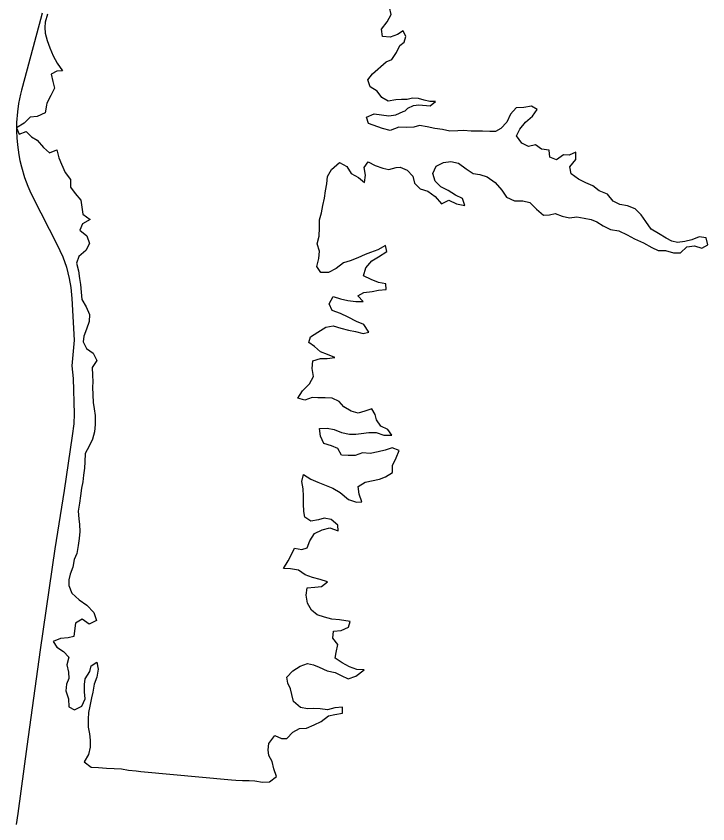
# Model space of a CAD drawing. Extents: x 1674899 to 2057726, y 653888 to 988278.
# Drawn here: x 1860127 to 1866455, y 767682 to 775075 of the extents above; entities that cross this region are included whole.
import ezdxf

# ---------------------------------------------------------------- set-up
doc = ezdxf.new("R2010")
doc.units = 0
doc.layers.add('GM_X_Corporation', color=7, linetype='Continuous')
doc.layers.add('GM_X_Major_Lake', color=7, linetype='Continuous')

msp = doc.modelspace()

# ---------------------------------------------------------------- linework, layer by layer
at = {"layer": 'GM_X_Corporation'}
msp.add_lwpolyline([(1860365.5, 775101.9), (1860350.4, 775045), (1860186.3, 774432.6), (1860176.6, 774397.7), (1860167.2, 774359.9), (1860158.3, 774319.4), (1860150, 774274.5), (1860139.3, 774198.7), (1860131.8, 774100.6), (1860130.8, 774023.2), (1860133.1, 773962), (1860138.5, 773897.1), (1860151.4, 773805.7), (1860162.5, 773755), (1860175.7, 773694.4), (1860204.9, 773597.4), (1860234.5, 773518.9), (1860253.4, 773475), (1860274, 773431.5), (1860508.7, 772970.9), (1860528.1, 772930.9), (1860552.9, 772873.5), (1860586.9, 772777.1), (1860613.6, 772673.4), (1860627.9, 772590.4), (1860637.4, 772490.8), (1860657.4, 772109.4), (1860635.8, 771874.8), (1860648.3, 771757.6), (1860658.8, 771433.8), (1860654.3, 771342.6), (1860639.2, 771234.3), (1860567.8, 770731.9), (1860481.7, 770200.2), (1860347.3, 769275.1), (1860225.9, 768391.4), (1860141.6, 767775.4), (1860127.4, 767675.3)], dxfattribs=at)
at = {"layer": 'GM_X_Major_Lake'}
msp.add_line((1861268.1, 768161.2), (1862098.2, 768086.1), dxfattribs=at)
for points in [[(1863614.7, 774907.6), (1863548.3, 774881.9), (1863480.1, 774888.2), (1863468.4, 774956.4), (1863521, 775024.3), (1863557.5, 775090.3), (1863541.7, 775156.6), (1863508, 775220.9), (1863488.3, 775289.2), (1863480.6, 775357.4), (1863478.9, 775421.5), (1863501.4, 775491.6), (1863537.9, 775567.7), (1863552.3, 775629.8), (1863564.7, 775679.8), (1863579.1, 775752), (1863607.6, 775818), (1863615.9, 775880.1), (1863600.2, 775948.4), (1863564.5, 776014.7), (1863524.7, 776083), (1863527, 776149.2), (1863529.6, 776285.4)], [(1860413.3, 775093.9), (1860392.8, 775019.8), (1860390.5, 774969.7), (1860392.3, 774919.5), (1860410, 774853.3), (1860435.7, 774785), (1860465.4, 774712.7), (1860503.2, 774644.3), (1860551, 774576), (1860500.8, 774570.2), (1860448.5, 774544.3), (1860462.1, 774478.1), (1860477.9, 774415.9), (1860445.4, 774349.8), (1860406.9, 774279.8)], [(1863636.2, 774807.3), (1863677.9, 774836.9), (1863692.9, 774889.4), (1863666.7, 774942), (1863614.7, 774907.6)], [(1863599.4, 774310.2), (1863531.1, 774296.4), (1863473, 774330.8), (1863431.2, 774389.1), (1863365.1, 774429.5), (1863345.4, 774491.7), (1863385.9, 774547.7), (1863512.9, 774655.4), (1863563.3, 774677.3), (1863607.8, 774743.2), (1863636.2, 774807.3)], [(1860406.9, 774279.8), (1860405.2, 774259.5), (1860392.8, 774189.4), (1860320.6, 774155.7), (1860254.5, 774151.9), (1860200.1, 774094.1), (1860129.8, 774054.3), (1860153.6, 773996.1), (1860219.8, 774019.8), (1860267.6, 773969.5), (1860319.5, 773941.2), (1860377.3, 773872.8), (1860431.1, 773824.4), (1860499.3, 773850.2), (1860517, 773777.9), (1860542.8, 773719.7), (1860576.4, 773645.3), (1860624.2, 773579), (1860625.8, 773510.8), (1860667.6, 773452.5), (1860719.4, 773392.1), (1860727.1, 773325.9), (1860738.8, 773261.7), (1860804.6, 773213.3), (1860734.4, 773175.5), (1860710, 773117.5), (1860773.9, 773065.1), (1860799.6, 772994.8), (1860765.2, 772928.8), (1860700.9, 772875), (1860678.5, 772815), (1860698.2, 772742.7), (1860707.9, 772674.5), (1860715.6, 772618.4), (1860723.3, 772548.2), (1860729, 772480), (1860766.7, 772415.7), (1860798.4, 772345.4), (1860794.1, 772279.3), (1860771.7, 772211.2), (1860745.3, 772145.2), (1860741.1, 772095.1), (1860770.8, 772032.8), (1860832.7, 771990.4), (1860864.4, 771922.1), (1860822.1, 771858.2), (1860825.7, 771790), (1860827.4, 771727.8), (1860827.2, 771677.7), (1860828.9, 771609.6), (1860832.5, 771539.4), (1860842.3, 771481.2), (1860850, 771419), (1860851.6, 771338.9), (1860845.2, 771270.7), (1860826.9, 771202.7), (1860794.5, 771138.7), (1860760.1, 771072.7), (1860755.8, 770996.5), (1860751.5, 770938.4), (1860743.2, 770874.3), (1860736.8, 770812.2), (1860726.5, 770754.1), (1860716.2, 770684), (1860705.8, 770615.9), (1860695.5, 770543.8), (1860701.1, 770473.6), (1860706.9, 770423.4), (1860710.6, 770357.3), (1860704.3, 770295.2), (1860694, 770231.1), (1860681.6, 770157), (1860659.3, 770102.9), (1860644.9, 770032.8), (1860620.6, 769966.8), (1860610.3, 769916.8), (1860610, 769864.6), (1860637.7, 769794.3), (1860703.5, 769733.9), (1860775.4, 769683.5), (1860837.1, 769617), (1860862.8, 769542.8), (1860794.6, 769509), (1860730.7, 769555.4), (1860670.4, 769517.6), (1860660.1, 769447.4), (1860653.8, 769397.4), (1860603.7, 769383.6), (1860533.6, 769377.9), (1860465.3, 769350.1), (1860499.1, 769297.8), (1860561, 769259.5), (1860608.8, 769209.2), (1860590.5, 769137.1), (1860606.2, 769070.8), (1860607.9, 769012.7), (1860587.6, 768960.7), (1860581.3, 768900.6), (1860607, 768826.3), (1860608.6, 768754.1), (1860662.6, 768725.8)], [(1863686.5, 774209.5), (1863710.9, 774233.9), (1863761.6, 774258.3), (1863812.2, 774262.1), (1863913.6, 774254.6), (1863964.2, 774294), (1863911.7, 774294), (1863861, 774305.3), (1863806.6, 774320.3), (1863754, 774324), (1863703.4, 774310.9), (1863652.7, 774310.9), (1863599.4, 774310.2)], [(1863627.6, 774059.4), (1863548.4, 774028.6), (1863478.4, 774047), (1863350.5, 774091.7), (1863332.7, 774149.9), (1863403, 774181.6), (1863469, 774171.3), (1863537.1, 774163), (1863601.2, 774172.7), (1863667.4, 774202.5), (1863686.5, 774209.5)], [(1866205.4, 772907.3), (1866264.2, 772962.8), (1866332.4, 772972.2), (1866400.4, 772951.5), (1866454.8, 772981), (1866439.5, 773045.2), (1866375.4, 773053.9), (1866309, 773028.5), (1866244.6, 773011.1), (1866176.4, 773003.8), (1866126.4, 773014.3), (1866074.5, 773042.9), (1866004.8, 773085.7), (1865937.1, 773126.4), (1865887.8, 773195.1), (1865846.3, 773255.6), (1865790.8, 773310.3), (1865720.9, 773339), (1865648.9, 773351.8), (1865589.1, 773382.4), (1865537.6, 773445.1), (1865461.7, 773475.9), (1865402.1, 773520.6), (1865338.2, 773549.3), (1865272.4, 773582), (1865204.8, 773630.8), (1865193.5, 773695), (1865246.3, 773762.6), (1865247.1, 773830.7), (1865186.6, 773803.3), (1865134.5, 773805.8), (1865071.9, 773760.4), (1865008, 773783), (1865002.7, 773849.2), (1864934.6, 773857.9), (1864876.9, 773898.6), (1864814.6, 773883.2), (1864752.8, 773913.9), (1864703.4, 773980.5), (1864736.1, 774040.3), (1864786.9, 774103.9), (1864849.7, 774159.4), (1864892.5, 774221.1), (1864840.6, 774249.6), (1864772.4, 774240.3), (1864700.1, 774235), (1864649.4, 774177.4), (1864616.5, 774103.6), (1864561.7, 774046), (1864511.3, 774020.5), (1864461.2, 774019), (1864393.1, 774021.7), (1864288.8, 774022.7), (1864220.7, 774029.4), (1864166.5, 774024), (1864094.3, 774022.7), (1864026.3, 774037.4), (1863958.3, 774046.1), (1863888.2, 774060.8), (1863818.2, 774073.5), (1863763.9, 774060.1), (1863699.7, 774054.7), (1863627.6, 774059.4)], [(1863420.8, 771262.9), (1863490.7, 771240.6), (1863564.8, 771240.2), (1863527, 771290.5), (1863463.1, 771320.9), (1863423.3, 771379.2), (1863411.5, 771429.4), (1863379.8, 771479.6), (1863315.6, 771459.9), (1863255.4, 771440.1), (1863191.4, 771460.4), (1863125.5, 771498.8), (1863081.7, 771549.1), (1863017.7, 771579.5), (1862953.7, 771581.8), (1862885.6, 771582.1), (1862835.5, 771584.3), (1862769.3, 771560.6), (1862703.3, 771576.9), (1862747.7, 771646.9), (1862812.1, 771710.7), (1862846.5, 771776.7), (1862834.8, 771848.9), (1862841.2, 771921.1), (1862911.4, 771942.8), (1862973.4, 771942.5), (1863041.6, 771950.2), (1862975.6, 771976.6), (1862911.7, 772002.9), (1862855.8, 772051.3), (1862803.9, 772087.6), (1862820.2, 772139.7), (1862888.5, 772183.5), (1862958.8, 772229.2), (1863027, 772239), (1863097, 772220.6), (1863169, 772202.2), (1863233, 772187.9), (1863301, 772171.5), (1863355.1, 772183.3), (1863307.4, 772251.7), (1863239.5, 772280.1), (1863165.5, 772318.5), (1863093.6, 772352.9), (1863019.7, 772381.3), (1862991.9, 772441.6), (1863028.3, 772509.6), (1863094.3, 772487.2), (1863162.3, 772472.9), (1863234.3, 772462.5), (1863300.4, 772464.2), (1863252.6, 772514.5), (1863306.8, 772544.4), (1863383, 772554), (1863441.1, 772565.8), (1863513.3, 772573.5), (1863509.5, 772623.6), (1863443.5, 772635.9), (1863375.5, 772664.3), (1863303.6, 772698.7), (1863326, 772772.8), (1863382.4, 772836.7), (1863440.6, 772872.5), (1863517, 772922.3), (1863507.2, 772974.4), (1863434.9, 772934.7), (1863368.7, 772912.9), (1863318.6, 772893.1), (1863252.3, 772863.3), (1863184.1, 772835.6), (1863121.9, 772815.8), (1863053.6, 772766), (1862983.3, 772728.3), (1862913.2, 772728.6), (1862879.4, 772782.9), (1862895.8, 772857), (1862902.1, 772923.1), (1862882.4, 772991.3), (1862900.8, 773061.4), (1862901.2, 773137.6), (1862903.5, 773209.7), (1862919.9, 773275.8), (1862934.2, 773341.9), (1862948.6, 773410), (1862956.9, 773476.1), (1862969.2, 773540.2), (1862975.6, 773606.3), (1863011.9, 773672.3), (1863086.3, 773734.1), (1863152.2, 773697.7), (1863192, 773633.3), (1863259.9, 773597), (1863313.8, 773552.6), (1863322.1, 773618.7), (1863312.4, 773688.9), (1863348.7, 773742.9), (1863412.7, 773708.5), (1863482.6, 773682.1), (1863536.7, 773669.9), (1863604.8, 773689.6), (1863641.6, 773692.6)], [(1863641.6, 773692.6), (1863705.5, 773665.9), (1863755, 773609.3), (1863772.4, 773547), (1863821.9, 773494.4), (1863891.9, 773473.6), (1863959.5, 773422.9), (1864018.9, 773356.1), (1864085.4, 773389.5), (1864155.2, 773356.8), (1864231.3, 773342), (1864211.9, 773406.3), (1864146.1, 773437), (1864078.4, 773477.8), (1864012.6, 773512.5), (1863959, 773565.1), (1863939.7, 773633.5), (1863970.5, 773701.3), (1864037.1, 773734.7), (1864103.3, 773746), (1864173.3, 773729.3), (1864242.9, 773676.5), (1864306.6, 773635.8), (1864368.7, 773625.2), (1864436.6, 773604.4), (1864510.2, 773551.6), (1864571.6, 773482.8), (1864613, 773418.3), (1864686.9, 773385.5), (1864761, 773384.8), (1864827, 773370), (1864888.5, 773307.3), (1864950.1, 773254.6), (1865006.3, 773258), (1865058.5, 773269.5), (1865122.4, 773244.8), (1865188.4, 773230.2), (1865256.7, 773239.5), (1865324.7, 773224.8), (1865388.7, 773214.1), (1865440.6, 773193.5), (1865498.4, 773156.9), (1865564.2, 773122.2), (1865640.2, 773109.4), (1865718, 773074.5), (1865783.8, 773035.8), (1865865.6, 773000.9), (1865941.3, 772956.1), (1865999.2, 772931.4), (1866067.3, 772928.8), (1866139.2, 772908), (1866191.4, 772909.5), (1866205.4, 772907.3)], [(1862612.4, 768969.4), (1862602.7, 769025.6), (1862657.1, 769083.5), (1862725.4, 769125.3), (1862793.6, 769149), (1862847.6, 769136.8), (1862899.6, 769116.5), (1862973.5, 769082), (1863045.5, 769067.7), (1863101.5, 769039.4), (1863165.4, 769009), (1863235.6, 769032.7), (1863310, 769092.5), (1863243.9, 769094.8), (1863177.9, 769119.2), (1863110, 769155.6), (1863044.2, 769198), (1863054.4, 769250.1), (1863070.8, 769324.2), (1863025, 769382.5), (1863031.3, 769444.6), (1863099.5, 769452.3), (1863167.7, 769482.1), (1863184, 769534.1), (1863083.9, 769550.6), (1863015.9, 769554.9), (1862947.9, 769575.3), (1862881.9, 769595.6), (1862830, 769638), (1862792.3, 769702.3), (1862780.6, 769774.5), (1862790.9, 769842.6), (1862859.1, 769848.3), (1862921.2, 769854), (1862975.5, 769897.9), (1862907.5, 769918.2), (1862837.5, 769936.6), (1862771.5, 769961), (1862709.6, 770005.3), (1862637.6, 770015.7), (1862571.5, 770018), (1862615.9, 770090), (1862644.2, 770142), (1862672.6, 770204), (1862740.6, 770193.6), (1862790.7, 770209.4), (1862815.1, 770273.5), (1862855.5, 770339.4), (1862927.7, 770373.2), (1862995.9, 770390.9), (1863071.9, 770364.5), (1863070.1, 770416.6), (1863008.3, 770467), (1862944.3, 770479.3), (1862892.1, 770465.5), (1862824, 770453.8), (1862768.1, 770488.2), (1862758.3, 770542.3), (1862754.7, 770612.5), (1862755, 770682.7), (1862753.3, 770748.8), (1862741.6, 770815), (1862756, 770879.1), (1862821.8, 770836.7), (1862887.8, 770810.3), (1862961.8, 770779.9), (1863025.7, 770755.6), (1863091.6, 770715.2), (1863167.4, 770650.7), (1863239.4, 770626.3), (1863289.5, 770630.1), (1863265.8, 770700.4), (1863256.1, 770770.6), (1863320.4, 770808.4), (1863452.7, 770835.8), (1863504.9, 770857.6), (1863569.2, 770897.4), (1863569.5, 770963.6), (1863603.9, 771033.6), (1863632.2, 771099.6), (1863566.3, 771124), (1863504.1, 771102.2), (1863437.9, 771088.5), (1863365.7, 771072.8), (1863295.7, 771079.1), (1863229.5, 771053.3), (1863165.4, 771053.6), (1863103.3, 771055.9), (1863071.5, 771116.2), (1863011.6, 771142.5), (1862941.6, 771162.9), (1862911.9, 771231.2), (1862902.2, 771299.4), (1862972.3, 771305.1), (1863036.4, 771292.8), (1863104.3, 771264.4), (1863178.3, 771248), (1863234.4, 771247.8), (1863284.5, 771253.5), (1863354.7, 771265.2), (1863420.8, 771262.9)], [(1860662.6, 768725.8), (1860728.8, 768759.6), (1860757.2, 768827.6), (1860753.5, 768891.8), (1860751.8, 768957.9), (1860758.1, 769008), (1860800.5, 769078), (1860814.7, 769128), (1860865, 769161.9), (1860876.7, 769097.7), (1860866.3, 769023.6), (1860842, 768959.5), (1860827.6, 768887.4), (1860817.3, 768835.4), (1860800.9, 768759.3), (1860790.6, 768701.2), (1860786.3, 768639.1), (1860786, 768566.9), (1860797.7, 768504.7), (1860805.4, 768448.5), (1860805.1, 768384.4), (1860788.7, 768316.3), (1860748.4, 768248.3), (1860812.2, 768201.9), (1860880.3, 768197.6), (1860952.4, 768191.3), (1861024.4, 768188.9), (1861092.5, 768184.6), (1861156.5, 768172.3), (1861224.6, 768168), (1861268.1, 768161.2)], [(1862098.2, 768086.1), (1862135.5, 768081.6), (1862197.5, 768079.3), (1862259.6, 768079), (1862311.7, 768074.8), (1862381.7, 768064.4), (1862445.8, 768066.2), (1862510.1, 768116), (1862484.4, 768186.3), (1862468.7, 768252.5), (1862439, 768308.7), (1862433.2, 768358.9), (1862439.5, 768419), (1862493.9, 768490.9), (1862553.9, 768462.6), (1862604, 768462.3), (1862658.3, 768522.2), (1862718.6, 768556), (1862784.7, 768557.7), (1862852.9, 768587.5), (1862917.2, 768619.3), (1862983.5, 768671.1), (1863043.6, 768682.8), (1863113.8, 768694.5), (1863112.1, 768750.7), (1863041.9, 768745), (1862975.8, 768727.2), (1862909.7, 768733.6), (1862843.6, 768737.9), (1862791.5, 768734.1), (1862727.5, 768746.4), (1862665.7, 768802.8), (1862648, 768867.1), (1862636.2, 768919.2), (1862612.4, 768969.4)]]:
    msp.add_lwpolyline(points, dxfattribs=at)

doc.saveas('drawing.dxf')
